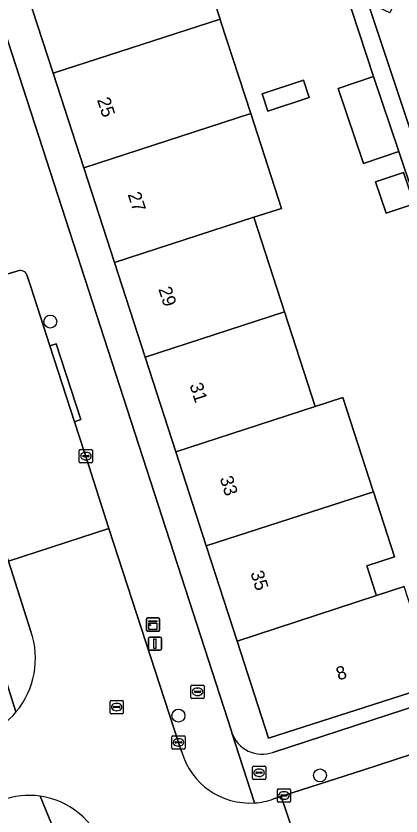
# Model space of a CAD drawing. Extents: x 159262 to 160143, y 383399 to 384319.
# Drawn here: x 159435.1 to 159464.1, y 383849.8 to 383910.1 of the extents above; entities that cross this region are included whole.
import ezdxf

# ---------------------------------------------------------------- set-up
doc = ezdxf.new("R2010")
doc.units = 0
for name, color, linetype in [('IMGEO_Boom', 7, 'Continuous'), ('IMGEO_Brandkraan', 7, 'Continuous'), ('IMGEO_Erf', 7, 'Continuous'), ('IMGEO_Kast', 7, 'Continuous'), ('IMGEO_Kolk', 7, 'Continuous'), ('IMGEO_Lichtmast', 7, 'Continuous'), ('IMGEO_Pand', 7, 'Continuous'), ('IMGEO_Pand_nummerreeks', 7, 'Continuous'), ('IMGEO_Rijbaan_lokaal_gesloten', 7, 'Continuous'), ('IMGEO_Rijbaan_lokaal_open', 7, 'Continuous'), ('IMGEO_Rioolput', 7, 'Continuous'), ('IMGEO_Voetpad_open', 7, 'Continuous')]:
    doc.layers.add(name, color=color, linetype=linetype)

msp = doc.modelspace()

# ---------------------------------------------------------------- linework, layer by layer
at = {"layer": 'IMGEO_Boom'}
for centre in [(159437.707, 383887.037), (159447.364, 383857.337), (159458.035, 383852.829)]:
    msp.add_circle(centre, 0.489, dxfattribs=at)
at = {"layer": 'IMGEO_Brandkraan'}
for p, q in [((159448.305, 383858.708), (159448.305, 383859.56)), ((159448.38, 383859.634), (159449.232, 383859.634)), ((159449.306, 383859.56), (159449.306, 383858.708)), ((159448.564, 383859.128), (159448.564, 383859.14)), ((159449.002, 383859.091), (159448.604, 383859.091)), ((159448.607, 383859.177), (159449.005, 383859.177)), ((159448.793, 383859.414), (159448.818, 383859.414)), ((159449.048, 383859.14), (159449.048, 383859.128)), ((159449.232, 383858.634), (159448.38, 383858.634)), ((159448.816, 383858.854), (159448.791, 383858.854)), ((159452.943, 383852.604), (159452.943, 383853.456)), ((159453.018, 383853.53), (159453.87, 383853.53)), ((159453.944, 383853.456), (159453.944, 383852.604)), ((159453.202, 383853.024), (159453.202, 383853.036)), ((159453.64, 383852.987), (159453.242, 383852.987)), ((159453.245, 383853.073), (159453.643, 383853.073)), ((159453.431, 383853.31), (159453.456, 383853.31)), ((159453.686, 383853.036), (159453.686, 383853.024)), ((159453.87, 383852.53), (159453.018, 383852.53)), ((159453.454, 383852.75), (159453.429, 383852.75))]:
    msp.add_line(p, q, dxfattribs=at)
for points in [[(159448.305, 383858.708), (159448.305, 383859.56)], [(159448.38, 383859.634), (159449.232, 383859.634)], [(159449.306, 383859.56), (159449.306, 383858.708)], [(159449.232, 383858.634), (159448.38, 383858.634)], [(159452.943, 383852.604), (159452.943, 383853.456)], [(159453.018, 383853.53), (159453.87, 383853.53)], [(159453.944, 383853.456), (159453.944, 383852.604)], [(159453.87, 383852.53), (159453.018, 383852.53)]]:
    msp.add_lwpolyline(points, dxfattribs=at)
for centre, radius, start, end in [((159448.382, 383859.558), 0.0765, 91.55205, 178.44795), ((159448.382, 383859.558), 0.0765, 91.55205, 178.44795), ((159449.23, 383859.558), 0.0765, 1.55205, 88.44795), ((159449.23, 383859.558), 0.0765, 1.55205, 88.44795), ((159448.604, 383859.137), 0.0403, 85.87752, 175.75265), ((159448.601, 383859.127), 0.0366, 178.93798, 274.71019), ((159449.005, 383859.134), 0.043, 264.86636, 352.45326), ((159449.009, 383859.139), 0.0386, 1.73085, 96.63898), ((159448.382, 383858.71), 0.0765, 181.55205, 268.44795), ((159448.382, 383858.71), 0.0765, 181.55205, 268.44795), ((159449.23, 383858.71), 0.0765, 271.55205, 358.44795), ((159449.23, 383858.71), 0.0765, 271.55205, 358.44795), ((159453.02, 383853.454), 0.0765, 91.55205, 178.44795), ((159453.02, 383853.454), 0.0765, 91.55205, 178.44795), ((159453.868, 383853.454), 0.0765, 1.55205, 88.44795), ((159453.868, 383853.454), 0.0765, 1.55205, 88.44795), ((159453.242, 383853.033), 0.0403, 85.87752, 175.75265), ((159453.239, 383853.023), 0.0366, 178.93798, 274.71019), ((159453.643, 383853.03), 0.043, 264.86636, 352.45326), ((159453.647, 383853.035), 0.0386, 1.73085, 96.63898), ((159453.02, 383852.606), 0.0765, 181.55205, 268.44795), ((159453.02, 383852.606), 0.0765, 181.55205, 268.44795), ((159453.868, 383852.606), 0.0765, 271.55205, 358.44795), ((159453.868, 383852.606), 0.0765, 271.55205, 358.44795)]:
    msp.add_arc(centre, radius, start, end, dxfattribs=at)
for centre, major_axis, ratio, start_param, end_param in [((159448.792, 383859.134), (-0.387, 0.002), 0.722429, 4.712389, 7.853982), ((159448.817, 383859.134), (-0.39, 0.002), 0.717154, 1.570796, 4.712389), ((159453.43, 383853.03), (-0.387, 0.002), 0.722429, 4.712389, 7.853982), ((159453.455, 383853.03), (-0.39, 0.002), 0.717154, 1.570796, 4.712389)]:
    msp.add_ellipse(centre, major_axis=major_axis, ratio=ratio, start_param=start_param, end_param=end_param, dxfattribs=at)
at = {"layer": 'IMGEO_Erf'}
for points in [[(159469.24, 383925.131), (159459.63, 383922.023), (159459.664, 383921.921), (159463.215, 383923.071), (159464.091, 383920.348), (159460.562, 383919.213), (159461.586, 383916.127), (159460.122, 383915.64), (159461.025, 383912.929), (159462.447, 383913.117), (159464.341, 383912.533), (159463.293, 383910.298), (159461.644, 383911.072), (159465.881, 383898.352)], [(159467.563, 383889.061), (159466.811, 383891.35), (159465.197, 383896.252), (159464.427, 383898.5), (159463.976, 383899.857), (159461.314, 383898.959), (159459.413, 383904.599), (159462.075, 383905.496), (159458.22, 383917.235), (159457.001, 383916.823), (159455.725, 383920.751), (159447.546, 383918.094), (159435.158, 383914.093)], [(159466.768, 383859.679), (159454.162, 383855.636), (159451.79, 383862.957), (159449.463, 383870.136), (159447.166, 383877.227), (159444.854, 383884.362), (159442.542, 383891.496), (159440.23, 383898.631), (159437.918, 383905.766), (159435.544, 383913.091)], [(159449.651, 383912.458), (159450.501, 383909.836), (159450.544, 383909.703), (159452.811, 383902.71), (159455.127, 383895.568), (159453.035, 383894.898), (159455.349, 383887.764), (159457.661, 383880.64), (159459.752, 383881.302), (159462.018, 383874.333), (159462.061, 383874.2), (159463.652, 383869.294), (159461.56, 383868.614), (159462.238, 383866.523), (159462.283, 383866.385), (159464.372, 383867.068)], [(159433.598, 383910.902), (159451.355, 383856.164), (159451.393, 383856.048)], [(159454.482, 383854.568), (159466.86, 383858.596), (159476.351, 383861.69), (159467.563, 383889.061)]]:
    msp.add_lwpolyline(points, dxfattribs=at)
for points in [[(159453.667, 383904.211), (159456.801, 383905.227), (159457.224, 383903.921), (159454.09, 383902.905)], [(159462.224, 383897.562), (159464.318, 383898.279), (159465.127, 383895.917), (159463.033, 383895.2)]]:
    msp.add_lwpolyline(points, close=True, dxfattribs=at)
msp.add_arc((159453.675, 383856.847), 2.418, 199.30014, 289.49989, dxfattribs=at)
at = {"layer": 'IMGEO_Kast'}
for p, q in [((159444.944, 383863.77), (159444.944, 383864.611)), ((159444.944, 383864.611), (159444.944, 383863.77)), ((159445.019, 383864.695), (159445.86, 383864.695)), ((159445.86, 383864.695), (159445.019, 383864.695)), ((159445.944, 383864.62), (159445.944, 383863.779)), ((159445.944, 383863.779), (159445.944, 383864.62)), ((159445.869, 383863.695), (159445.028, 383863.695)), ((159445.028, 383863.695), (159445.869, 383863.695))]:
    msp.add_line(p, q, dxfattribs=at)
for points in [[(159445.139, 383864.485), (159445.739, 383864.485), (159445.739, 383864.4), (159445.139, 383864.4), (159445.139, 383864.485)], [(159445.139, 383864.31), (159445.739, 383864.31), (159445.739, 383863.821), (159445.139, 383863.821), (159445.139, 383864.31)]]:
    msp.add_lwpolyline(points, dxfattribs=at)
msp.add_circle((159445.223, 383864.159), 0.0377, dxfattribs=at)
for centre, start, end in [((159445.022, 383864.617), 92.4484, 184.28452), ((159445.022, 383864.617), 92.4484, 184.28452), ((159445.866, 383864.617), 2.4484, 94.28452), ((159445.866, 383864.617), 2.4484, 94.28452), ((159445.022, 383863.773), 182.4484, 274.28452), ((159445.022, 383863.773), 182.4484, 274.28452), ((159445.866, 383863.773), 272.4484, 4.28452), ((159445.866, 383863.773), 272.4484, 4.28452)]:
    msp.add_arc(centre, 0.0779, start, end, dxfattribs=at)
at = {"layer": 'IMGEO_Kolk'}
for p, q in [((159439.889, 383876.468), (159439.889, 383877.32)), ((159439.964, 383877.394), (159440.816, 383877.394)), ((159440.377, 383877.174), (159440.402, 383877.174)), ((159440.89, 383877.32), (159440.89, 383876.468)), ((159440.816, 383876.394), (159439.964, 383876.394)), ((159440.148, 383876.888), (159440.148, 383876.9)), ((159440.586, 383876.851), (159440.188, 383876.851)), ((159440.191, 383876.937), (159440.589, 383876.937)), ((159440.4, 383876.614), (159440.375, 383876.614)), ((159440.632, 383876.9), (159440.632, 383876.888)), ((159446.866, 383854.891), (159446.866, 383855.743)), ((159446.941, 383855.817), (159447.793, 383855.817)), ((159447.125, 383855.311), (159447.125, 383855.323)), ((159447.563, 383855.274), (159447.165, 383855.274)), ((159447.168, 383855.36), (159447.566, 383855.36)), ((159447.354, 383855.597), (159447.379, 383855.597)), ((159447.609, 383855.323), (159447.609, 383855.311)), ((159447.867, 383855.743), (159447.867, 383854.891)), ((159447.793, 383854.817), (159446.941, 383854.817)), ((159447.377, 383855.037), (159447.352, 383855.037)), ((159454.818, 383850.891), (159454.818, 383851.743)), ((159454.893, 383851.817), (159455.745, 383851.817)), ((159455.819, 383851.743), (159455.819, 383850.891)), ((159455.077, 383851.311), (159455.077, 383851.323)), ((159455.515, 383851.274), (159455.117, 383851.274)), ((159455.12, 383851.36), (159455.518, 383851.36)), ((159455.329, 383851.037), (159455.304, 383851.037)), ((159455.306, 383851.597), (159455.331, 383851.597)), ((159455.561, 383851.323), (159455.561, 383851.311)), ((159455.745, 383850.817), (159454.893, 383850.817))]:
    msp.add_line(p, q, dxfattribs=at)
for points in [[(159439.889, 383876.468), (159439.889, 383877.32)], [(159439.964, 383877.394), (159440.816, 383877.394)], [(159440.89, 383877.32), (159440.89, 383876.468)], [(159440.816, 383876.394), (159439.964, 383876.394)], [(159446.866, 383854.891), (159446.866, 383855.743)], [(159446.941, 383855.817), (159447.793, 383855.817)], [(159447.867, 383855.743), (159447.867, 383854.891)], [(159447.793, 383854.817), (159446.941, 383854.817)], [(159454.818, 383850.891), (159454.818, 383851.743)], [(159454.893, 383851.817), (159455.745, 383851.817)], [(159455.819, 383851.743), (159455.819, 383850.891)], [(159455.745, 383850.817), (159454.893, 383850.817)]]:
    msp.add_lwpolyline(points, dxfattribs=at)
for centre, radius, start, end in [((159439.966, 383877.318), 0.0765, 91.55205, 178.44795), ((159439.966, 383877.318), 0.0765, 91.55205, 178.44795), ((159440.814, 383877.318), 0.0765, 1.55205, 88.44795), ((159440.814, 383877.318), 0.0765, 1.55205, 88.44795), ((159439.966, 383876.47), 0.0765, 181.55205, 268.44795), ((159439.966, 383876.47), 0.0765, 181.55205, 268.44795), ((159440.188, 383876.897), 0.0403, 85.87752, 175.75265), ((159440.185, 383876.887), 0.0366, 178.93798, 274.71019), ((159440.589, 383876.894), 0.043, 264.86636, 352.45326), ((159440.593, 383876.899), 0.0386, 1.73085, 96.63898), ((159440.814, 383876.47), 0.0765, 271.55205, 358.44795), ((159440.814, 383876.47), 0.0765, 271.55205, 358.44795), ((159446.943, 383855.741), 0.0765, 91.55205, 178.44795), ((159446.943, 383855.741), 0.0765, 91.55205, 178.44795), ((159447.165, 383855.32), 0.0403, 85.87752, 175.75265), ((159447.162, 383855.31), 0.0366, 178.93798, 274.71019), ((159447.566, 383855.317), 0.043, 264.86636, 352.45326), ((159447.57, 383855.322), 0.0386, 1.73085, 96.63898), ((159447.791, 383855.741), 0.0765, 1.55205, 88.44795), ((159447.791, 383855.741), 0.0765, 1.55205, 88.44795), ((159446.943, 383854.893), 0.0765, 181.55205, 268.44795), ((159446.943, 383854.893), 0.0765, 181.55205, 268.44795), ((159447.791, 383854.893), 0.0765, 271.55205, 358.44795), ((159447.791, 383854.893), 0.0765, 271.55205, 358.44795), ((159454.895, 383851.741), 0.0765, 91.55205, 178.44795), ((159454.895, 383851.741), 0.0765, 91.55205, 178.44795), ((159455.743, 383851.741), 0.0765, 1.55205, 88.44795), ((159455.743, 383851.741), 0.0765, 1.55205, 88.44795), ((159455.117, 383851.32), 0.0403, 85.87752, 175.75265), ((159455.114, 383851.31), 0.0366, 178.93798, 274.71019), ((159455.518, 383851.317), 0.043, 264.86636, 352.45326), ((159455.522, 383851.322), 0.0386, 1.73085, 96.63898), ((159454.895, 383850.893), 0.0765, 181.55205, 268.44795), ((159454.895, 383850.893), 0.0765, 181.55205, 268.44795), ((159455.743, 383850.893), 0.0765, 271.55205, 358.44795), ((159455.743, 383850.893), 0.0765, 271.55205, 358.44795)]:
    msp.add_arc(centre, radius, start, end, dxfattribs=at)
for centre, major_axis, ratio, start_param, end_param in [((159440.376, 383876.894), (-0.387, 0.002), 0.722429, 4.712389, 7.853982), ((159440.401, 383876.894), (-0.39, 0.002), 0.717154, 1.570796, 4.712389), ((159447.353, 383855.317), (-0.387, 0.002), 0.722429, 4.712389, 7.853982), ((159447.378, 383855.317), (-0.39, 0.002), 0.717154, 1.570796, 4.712389), ((159455.305, 383851.317), (-0.387, 0.002), 0.722429, 4.712389, 7.853982), ((159455.33, 383851.317), (-0.39, 0.002), 0.717154, 1.570796, 4.712389)]:
    msp.add_ellipse(centre, major_axis=major_axis, ratio=ratio, start_param=start_param, end_param=end_param, dxfattribs=at)
at = {"layer": 'IMGEO_Lichtmast'}
for p, q in [((159445.096, 383862.358), (159445.096, 383863.158)), ((159445.096, 383863.158), (159445.096, 383862.358)), ((159445.196, 383863.258), (159445.986, 383863.258)), ((159445.986, 383863.258), (159445.196, 383863.258)), ((159446.086, 383863.158), (159446.086, 383862.358)), ((159446.086, 383862.358), (159446.086, 383863.158)), ((159445.986, 383862.258), (159445.196, 383862.258)), ((159445.196, 383862.258), (159445.986, 383862.258))]:
    msp.add_line(p, q, dxfattribs=at)
msp.add_lwpolyline([(159445.516, 383863.133), (159445.666, 383863.133), (159445.666, 383862.383), (159445.516, 383862.383), (159445.516, 383863.133)], dxfattribs=at)
for centre, start, end in [((159445.196, 383863.158), 90, 180), ((159445.196, 383863.158), 90, 180), ((159445.986, 383863.158), 0, 90), ((159445.986, 383863.158), 360, 90), ((159445.196, 383862.358), 180, 270), ((159445.196, 383862.358), 180, 270), ((159445.986, 383862.358), 270, 0), ((159445.986, 383862.358), 270, 0)]:
    msp.add_arc(centre, 0.1, start, end, dxfattribs=at)
at = {"layer": 'IMGEO_Pand'}
for points in [[(159437.918, 383905.766), (159450.501, 383909.836), (159449.651, 383912.458), (159448.108, 383917.214), (159435.544, 383913.091)], [(159437.918, 383905.766), (159440.23, 383898.631), (159452.811, 383902.71), (159450.544, 383909.703), (159450.501, 383909.836)], [(159462.075, 383905.496), (159459.413, 383904.599), (159461.314, 383898.959), (159463.976, 383899.857)], [(159453.667, 383904.211), (159454.09, 383902.905), (159457.224, 383903.921), (159456.801, 383905.227)], [(159453.035, 383894.898), (159455.127, 383895.568), (159452.811, 383902.71), (159440.23, 383898.631), (159442.542, 383891.496)], [(159462.224, 383897.562), (159463.033, 383895.2), (159465.127, 383895.917), (159464.318, 383898.279)], [(159453.035, 383894.898), (159442.542, 383891.496), (159444.854, 383884.362), (159455.349, 383887.764)], [(159447.166, 383877.227), (159457.661, 383880.64), (159455.349, 383887.764), (159444.854, 383884.362)], [(159447.166, 383877.227), (159449.463, 383870.136), (159462.061, 383874.2), (159462.018, 383874.333), (159459.752, 383881.302), (159457.661, 383880.64)], [(159461.56, 383868.614), (159463.652, 383869.294), (159462.061, 383874.2), (159449.463, 383870.136), (159451.79, 383862.957), (159462.283, 383866.385), (159462.238, 383866.523)], [(159465.226, 383864.436), (159464.372, 383867.068), (159462.283, 383866.385), (159451.79, 383862.957), (159454.162, 383855.636), (159466.768, 383859.679)]]:
    msp.add_lwpolyline(points, close=True, dxfattribs=at)
at = {"layer": 'IMGEO_Rijbaan_lokaal_gesloten'}
msp.add_lwpolyline([(159435.282, 383890.861), (159434.439, 383890.605), (159428.205, 383888.576), (159428.257, 383888.427), (159429.908, 383883.667), (159430.052, 383883.216), (159431.145, 383879.803), (159433.052, 383873.612), (159434.337, 383869.573), (159434.544, 383868.974), (159442.124, 383871.452), (159440.61, 383876.155), (159439.532, 383879.49), (159437.664, 383885.207), (159436.231, 383889.666), (159435.934, 383890.56)], dxfattribs=at)
msp.add_arc((159435.445, 383890.358), 0.529, 22.48182, 107.95676, dxfattribs=at)
at = {"layer": 'IMGEO_Rijbaan_lokaal_open'}
for points in [[(159447.613, 383854.588), (159447.368, 383855.317), (159442.124, 383871.452), (159434.544, 383868.974), (159436.248, 383863.684)], [(159455.114, 383851.251), (159454.535, 383851.056)], [(159456.747, 383844.436), (159457.347, 383844.669), (159455.114, 383851.251)]]:
    msp.add_lwpolyline(points, dxfattribs=at)
msp.add_lwpolyline([(159493.091, 383863.631), (159492.458, 383863.406), (159490.804, 383862.881), (159461.274, 383853.231), (159455.32, 383851.315), (159455.114, 383851.251), (159457.347, 383844.669), (159458.062, 383844.89), (159463.049, 383846.518), (159492.765, 383856.252), (159494.233, 383856.72), (159495.24, 383857.048)], close=True, dxfattribs=at)
for centre, radius, start, end in [((159430.292, 383861.649), 6.294, 320.07641, 18.8643), ((159430.291, 383861.649), 6.295, 292.71138, 320.08992), ((159452.744, 383856.094), 5.347, 196.35475, 273.9065), ((159436.149, 383845.478), 5.844, 82.20383, 111.05028), ((159436.146, 383845.487), 5.835, 18.22343, 82.16305), ((159452.736, 383856.123), 5.377, 273.96675, 289.54738)]:
    msp.add_arc(centre, radius, start, end, dxfattribs=at)
at = {"layer": 'IMGEO_Rioolput'}
for p, q in [((159442.207, 383857.555), (159442.207, 383858.407)), ((159442.282, 383858.481), (159443.134, 383858.481)), ((159443.208, 383858.407), (159443.208, 383857.555)), ((159442.466, 383857.975), (159442.466, 383857.987)), ((159442.904, 383857.938), (159442.506, 383857.938)), ((159442.509, 383858.024), (159442.907, 383858.024)), ((159442.718, 383857.701), (159442.693, 383857.701)), ((159442.695, 383858.261), (159442.72, 383858.261)), ((159442.95, 383857.987), (159442.95, 383857.975)), ((159443.134, 383857.481), (159442.282, 383857.481))]:
    msp.add_line(p, q, dxfattribs=at)
for points in [[(159442.207, 383857.555), (159442.207, 383858.407)], [(159442.282, 383858.481), (159443.134, 383858.481)], [(159443.208, 383858.407), (159443.208, 383857.555)], [(159443.134, 383857.481), (159442.282, 383857.481)]]:
    msp.add_lwpolyline(points, dxfattribs=at)
for centre, radius, start, end in [((159442.284, 383858.405), 0.0765, 91.55205, 178.44795), ((159442.284, 383858.405), 0.0765, 91.55205, 178.44795), ((159443.132, 383858.405), 0.0765, 1.55205, 88.44795), ((159443.132, 383858.405), 0.0765, 1.55205, 88.44795), ((159442.506, 383857.984), 0.0403, 85.87752, 175.75265), ((159442.503, 383857.974), 0.0366, 178.93798, 274.71019), ((159442.907, 383857.981), 0.043, 264.86636, 352.45326), ((159442.911, 383857.986), 0.0386, 1.73085, 96.63898), ((159442.284, 383857.557), 0.0765, 181.55205, 268.44795), ((159442.284, 383857.557), 0.0765, 181.55205, 268.44795), ((159443.132, 383857.557), 0.0765, 271.55205, 358.44795), ((159443.132, 383857.557), 0.0765, 271.55205, 358.44795)]:
    msp.add_arc(centre, radius, start, end, dxfattribs=at)
for centre, major_axis, ratio, start_param, end_param in [((159442.694, 383857.981), (-0.387, 0.002), 0.722429, 4.712389, 7.853982), ((159442.719, 383857.981), (-0.39, 0.002), 0.717154, 1.570796, 4.712389)]:
    msp.add_ellipse(centre, major_axis=major_axis, ratio=ratio, start_param=start_param, end_param=end_param, dxfattribs=at)
at = {"layer": 'IMGEO_Voetpad_open'}
for points in [[(159466.878, 383895.358), (159465.881, 383898.352), (159461.644, 383911.072), (159461.025, 383912.929), (159460.122, 383915.64), (159461.586, 383916.127), (159460.562, 383919.213), (159459.664, 383921.921), (159459.63, 383922.023), (159458.679, 383921.715), (159459.94, 383917.816), (159458.22, 383917.235), (159462.075, 383905.496), (159463.976, 383899.857), (159464.427, 383898.5), (159465.197, 383896.252), (159466.811, 383891.35), (159467.563, 383889.061), (159476.351, 383861.69), (159476.557, 383861.757), (159477.7, 383862.124), (159476.839, 383864.804)], [(159437.664, 383885.207), (159439.532, 383879.49), (159440.007, 383879.645), (159438.139, 383885.362)]]:
    msp.add_lwpolyline(points, close=True, dxfattribs=at)
for points in [[(159453.108, 383850.759), (159451.393, 383856.048), (159451.355, 383856.164), (159433.598, 383910.902)], [(159421.273, 383900.478), (159426.589, 383884.021), (159427.008, 383882.725), (159433.414, 383862.892), (159433.479, 383862.754), (159435.119, 383857.61)], [(159434.439, 383890.605), (159435.282, 383890.861)], [(159435.934, 383890.56), (159436.231, 383889.666), (159437.664, 383885.207), (159438.139, 383885.362), (159440.007, 383879.645), (159439.532, 383879.49), (159440.61, 383876.155), (159442.124, 383871.452), (159447.368, 383855.317), (159447.613, 383854.588)], [(159436.248, 383863.684), (159434.544, 383868.974), (159434.337, 383869.573), (159433.052, 383873.612), (159431.145, 383879.803), (159430.67, 383879.65), (159429.578, 383883.063), (159430.052, 383883.216), (159429.908, 383883.667), (159429.432, 383883.515), (159427.896, 383888.312)], [(159502.093, 383870.025), (159498.58, 383868.885), (159498.569, 383868.882), (159498.514, 383868.864), (159488.315, 383865.557), (159480.324, 383862.967), (159477.7, 383862.124), (159476.557, 383861.757), (159476.351, 383861.69), (159466.86, 383858.596), (159454.482, 383854.568)], [(159435.119, 383857.61), (159433.479, 383862.754), (159433.414, 383862.892)], [(159454.535, 383851.056), (159455.114, 383851.251), (159455.32, 383851.315), (159461.274, 383853.231), (159490.804, 383862.881)], [(159451.393, 383856.048), (159453.108, 383850.759)], [(159438.361, 383847.773), (159436.942, 383851.268)], [(159436.942, 383851.268), (159438.361, 383847.773), (159444.835, 383830.954), (159445.377, 383829.545), (159446.811, 383825.818), (159450.279, 383816.807), (159453.011, 383809.711), (159453.039, 383809.632), (159455.084, 383804.175), (159456.91, 383799.271), (159457.253, 383798.289), (159458.547, 383794.996)]]:
    msp.add_lwpolyline(points, dxfattribs=at)
for centre, radius, start, end in [((159435.445, 383890.358), 0.529, 22.48182, 107.95676), ((159430.292, 383861.649), 6.294, 320.07641, 18.8643), ((159430.291, 383861.649), 6.295, 292.71138, 320.08992), ((159453.675, 383856.847), 2.418, 199.30014, 289.49989), ((159452.744, 383856.094), 5.347, 196.35475, 273.9065), ((159436.149, 383845.478), 5.844, 82.20383, 111.05028), ((159436.146, 383845.487), 5.835, 18.22343, 82.16305), ((159452.736, 383856.123), 5.377, 273.96675, 289.54738)]:
    msp.add_arc(centre, radius, start, end, dxfattribs=at)

# ---------------------------------------------------------------- texts
at = {"layer": 'IMGEO_Pand_nummerreeks'}
for s, rotation, p in [('25', 287.95465, (159441.215, 383903.761)), ('27', 287.95465, (159443.527, 383896.626)), ('29', 287.95465, (159445.84, 383889.492)), ('31', 287.95465, (159448.187, 383882.249)), ('33', 287.95465, (159450.464, 383875.222)), ('35', 287.95629, (159452.776, 383868.088)), ('8', 17.78461, (159459.437, 383859.975))]:
    msp.add_text(s, height=1, rotation=rotation, dxfattribs=at).set_placement(p)

doc.saveas('drawing.dxf')
